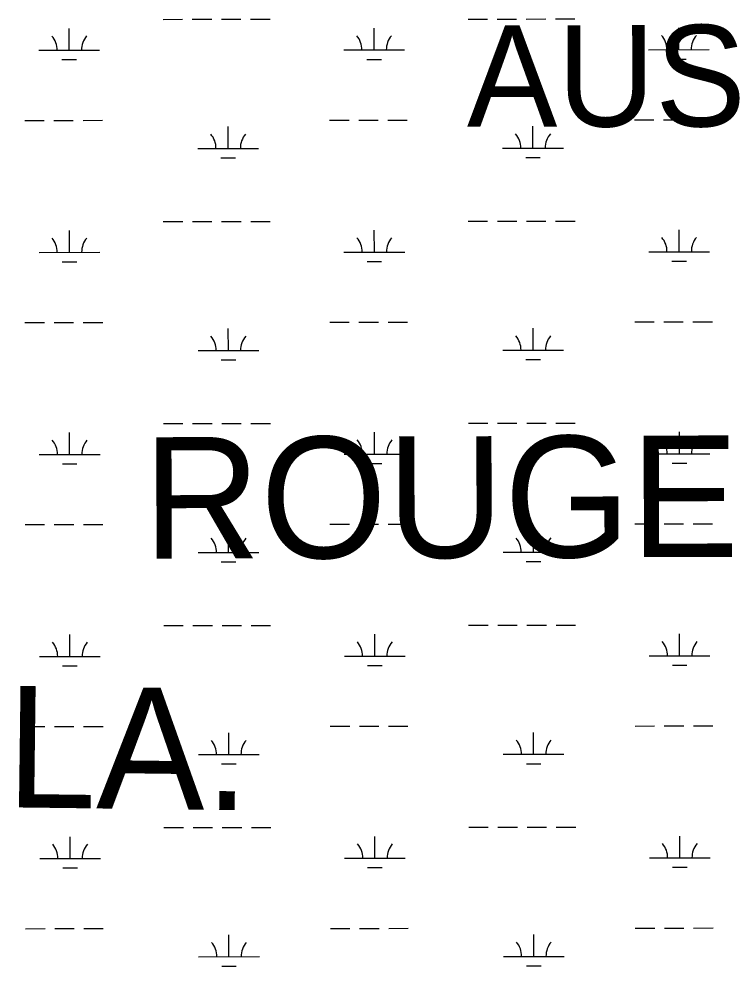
# Model space of a CAD drawing. Extents: x 3297753 to 3335611, y 652252 to 677623.
# Drawn here: x 3325717 to 3326896, y 664343 to 665903 of the extents above; entities that cross this region are included whole.
import ezdxf

# ---------------------------------------------------------------- set-up
doc = ezdxf.new("R2010")
doc.units = 0
doc.layers.add('V-TOPO-GNAM-IDEN', color=7, linetype='Continuous')
doc.layers.add('V-WETL-SWMP', color=7, linetype='Continuous')

msp = doc.modelspace()

# ---------------------------------------------------------------- linework, layer by layer
at = {"layer": 'V-WETL-SWMP'}
for p, q in [((3325954.3, 665901.9), (3325986.3, 665902)), ((3326002.3, 665902), (3326034.3, 665902)), ((3326050.3, 665902), (3326082.3, 665902.1)), ((3326098.3, 665902.1), (3326130.3, 665902.1)), ((3326456.2, 665902.4), (3326488.2, 665902.5)), ((3326504.2, 665902.5), (3326536.2, 665902.5)), ((3326552.2, 665902.5), (3326584.2, 665902.6)), ((3326600.2, 665902.6), (3326632.2, 665902.6)), ((3325799.7, 665851), (3325799.7, 665887)), ((3326301.6, 665851.5), (3326301.6, 665887.5)), ((3326803.5, 665852.1), (3326803.5, 665888.1)), ((3325749.7, 665851), (3325849.7, 665851.1)), ((3326251.6, 665851.5), (3326351.6, 665851.6)), ((3326753.5, 665852), (3326853.5, 665852.1)), ((3325787.7, 665835.6), (3325811.7, 665835.6)), ((3326289.6, 665836.1), (3326313.6, 665836.1)), ((3326791.6, 665836.6), (3326815.6, 665836.6)), ((3325726.4, 665735.5), (3325758.4, 665735.6)), ((3325774.4, 665735.6), (3325806.4, 665735.6)), ((3325822.4, 665735.6), (3325854.4, 665735.7)), ((3326061.3, 665689.4), (3326061.3, 665725.4)), ((3326228.3, 665736), (3326260.3, 665736.1)), ((3326276.3, 665736.1), (3326308.3, 665736.1)), ((3326324.3, 665736.1), (3326356.3, 665736.2)), ((3326563.2, 665689.9), (3326563.2, 665725.9)), ((3326730.2, 665736.5), (3326762.2, 665736.6)), ((3326778.2, 665736.6), (3326810.2, 665736.6)), ((3326826.2, 665736.6), (3326858.2, 665736.7)), ((3326011.3, 665689.4), (3326111.3, 665689.5)), ((3326513.2, 665689.9), (3326613.2, 665690)), ((3326049.3, 665674), (3326073.3, 665674)), ((3326551.2, 665674.5), (3326575.2, 665674.5)), ((3325954.6, 665569.3), (3325986.6, 665569.3)), ((3326002.6, 665569.3), (3326034.6, 665569.3)), ((3326050.6, 665569.4), (3326082.6, 665569.4)), ((3326098.6, 665569.4), (3326130.6, 665569.4)), ((3326456.5, 665569.8), (3326488.5, 665569.8)), ((3326504.5, 665569.8), (3326536.5, 665569.8)), ((3326552.5, 665569.9), (3326584.5, 665569.9)), ((3326600.5, 665569.9), (3326632.5, 665569.9)), ((3325800.1, 665518.4), (3325800, 665554.4)), ((3326302, 665518.9), (3326301.9, 665554.9)), ((3326803.9, 665519.4), (3326803.8, 665555.4)), ((3325750.1, 665518.3), (3325850.1, 665518.4)), ((3326252, 665518.8), (3326352, 665518.9)), ((3326753.9, 665519.3), (3326853.9, 665519.4)), ((3325788.1, 665502.9), (3325812.1, 665502.9)), ((3326290, 665503.4), (3326314, 665503.4)), ((3326791.9, 665503.9), (3326815.9, 665504)), ((3325726.8, 665402.8), (3325758.8, 665402.9)), ((3325774.8, 665402.9), (3325806.8, 665402.9)), ((3325822.8, 665402.9), (3325854.8, 665403)), ((3326228.7, 665403.4), (3326260.7, 665403.4)), ((3326276.7, 665403.4), (3326308.7, 665403.4)), ((3326324.7, 665403.5), (3326356.7, 665403.5)), ((3326730.6, 665403.9), (3326762.6, 665403.9)), ((3326778.6, 665403.9), (3326810.6, 665404)), ((3326826.6, 665404), (3326858.6, 665404)), ((3326061.7, 665356.8), (3326061.6, 665392.8)), ((3326563.6, 665357.3), (3326563.5, 665393.3)), ((3326011.7, 665356.7), (3326111.7, 665356.8)), ((3326513.6, 665357.2), (3326613.6, 665357.3)), ((3326049.7, 665341.3), (3326073.7, 665341.3)), ((3326551.6, 665341.8), (3326575.6, 665341.9)), ((3325954.9, 665236.6), (3325986.9, 665236.6)), ((3326002.9, 665236.6), (3326034.9, 665236.7)), ((3326050.9, 665236.7), (3326082.9, 665236.7)), ((3326098.9, 665236.7), (3326130.9, 665236.8)), ((3326456.8, 665237.1), (3326488.8, 665237.1)), ((3326504.8, 665237.1), (3326536.8, 665237.2)), ((3326552.8, 665237.2), (3326584.8, 665237.2)), ((3326600.8, 665237.2), (3326632.8, 665237.3)), ((3325800.4, 665185.7), (3325800.4, 665221.7)), ((3326302.3, 665186.2), (3326302.3, 665222.2)), ((3326804.2, 665186.7), (3326804.2, 665222.7)), ((3325750.4, 665185.6), (3325850.4, 665185.7)), ((3326252.3, 665186.1), (3326352.3, 665186.2)), ((3326754.2, 665186.7), (3326854.2, 665186.8)), ((3325788.4, 665170.2), (3325812.4, 665170.3)), ((3326290.3, 665170.7), (3326314.3, 665170.8)), ((3326792.2, 665171.3), (3326816.2, 665171.3)), ((3325727.1, 665070.2), (3325759.1, 665070.2)), ((3325775.1, 665070.2), (3325807.1, 665070.3)), ((3325823.1, 665070.3), (3325855.1, 665070.3)), ((3326229, 665070.7), (3326261, 665070.7)), ((3326277, 665070.7), (3326309, 665070.8)), ((3326325, 665070.8), (3326357, 665070.8)), ((3326730.9, 665071.2), (3326762.9, 665071.2)), ((3326778.9, 665071.2), (3326810.9, 665071.3)), ((3326826.9, 665071.3), (3326858.9, 665071.3)), ((3326062, 665024.1), (3326062, 665060.1)), ((3326563.9, 665024.6), (3326563.9, 665060.6)), ((3326012, 665024), (3326112, 665024.1)), ((3326513.9, 665024.5), (3326613.9, 665024.6)), ((3326050, 665008.6), (3326074, 665008.7)), ((3326551.9, 665009.2), (3326575.9, 665009.2)), ((3325955.3, 664903.9), (3325987.3, 664903.9)), ((3326003.3, 664904), (3326035.3, 664904)), ((3326051.3, 664904), (3326083.3, 664904)), ((3326099.3, 664904.1), (3326131.3, 664904.1)), ((3326457.2, 664904.4), (3326489.2, 664904.4)), ((3326505.2, 664904.5), (3326537.2, 664904.5)), ((3326553.2, 664904.5), (3326585.2, 664904.5)), ((3326601.2, 664904.6), (3326633.2, 664904.6)), ((3325800.7, 664853), (3325800.7, 664889)), ((3326302.6, 664853.5), (3326302.6, 664889.5)), ((3326804.6, 664854), (3326804.5, 664890)), ((3325750.7, 664853), (3325850.7, 664853.1)), ((3326252.6, 664853.5), (3326352.6, 664853.6)), ((3326754.6, 664854), (3326854.6, 664854.1)), ((3325788.8, 664837.6), (3325812.8, 664837.6)), ((3326290.7, 664838.1), (3326314.7, 664838.1)), ((3326792.6, 664838.6), (3326816.6, 664838.6)), ((3325727.4, 664737.5), (3325759.4, 664737.5)), ((3325775.4, 664737.5), (3325807.4, 664737.6)), ((3325823.4, 664737.6), (3325855.4, 664737.6)), ((3326062.3, 664691.4), (3326062.3, 664727.4)), ((3326229.4, 664738), (3326261.4, 664738)), ((3326277.4, 664738.1), (3326309.4, 664738.1)), ((3326325.4, 664738.1), (3326357.4, 664738.1)), ((3326564.2, 664691.9), (3326564.2, 664727.9)), ((3326731.3, 664738.5), (3326763.3, 664738.6)), ((3326779.3, 664738.6), (3326811.3, 664738.6)), ((3326827.3, 664738.6), (3326859.3, 664738.7)), ((3326012.3, 664691.4), (3326112.3, 664691.5)), ((3326514.2, 664691.9), (3326614.2, 664692)), ((3326050.4, 664676), (3326074.4, 664676)), ((3326552.3, 664676.5), (3326576.3, 664676.5)), ((3325955.6, 664571.2), (3325987.6, 664571.3)), ((3326003.6, 664571.3), (3326035.6, 664571.3)), ((3326051.6, 664571.3), (3326083.6, 664571.4)), ((3326099.6, 664571.4), (3326131.6, 664571.4)), ((3326457.5, 664571.7), (3326489.5, 664571.8)), ((3326505.5, 664571.8), (3326537.5, 664571.8)), ((3326553.5, 664571.8), (3326585.5, 664571.9)), ((3326601.5, 664571.9), (3326633.5, 664571.9)), ((3325801.1, 664520.3), (3325801, 664556.3)), ((3326303, 664520.8), (3326302.9, 664556.8)), ((3326804.9, 664521.4), (3326804.9, 664557.4)), ((3325751.1, 664520.3), (3325851.1, 664520.4)), ((3326253, 664520.8), (3326353, 664520.9)), ((3326754.9, 664521.3), (3326854.9, 664521.4)), ((3325789.1, 664504.9), (3325813.1, 664504.9)), ((3326291, 664505.4), (3326315, 664505.4)), ((3326792.9, 664505.9), (3326816.9, 664505.9)), ((3325727.8, 664404.8), (3325759.8, 664404.9)), ((3325775.8, 664404.9), (3325807.8, 664404.9)), ((3325823.8, 664404.9), (3325855.8, 664405)), ((3326229.7, 664405.3), (3326261.7, 664405.4)), ((3326277.7, 664405.4), (3326309.7, 664405.4)), ((3326325.7, 664405.4), (3326357.7, 664405.5)), ((3326731.6, 664405.8), (3326763.6, 664405.9)), ((3326779.6, 664405.9), (3326811.6, 664405.9)), ((3326827.6, 664405.9), (3326859.6, 664406)), ((3326062.7, 664358.7), (3326062.6, 664394.7)), ((3326564.6, 664359.2), (3326564.6, 664395.2)), ((3326012.7, 664358.7), (3326112.7, 664358.8)), ((3326514.6, 664359.2), (3326614.6, 664359.3)), ((3326050.7, 664343.3), (3326074.7, 664343.3)), ((3326552.6, 664343.8), (3326576.6, 664343.8))]:
    msp.add_line(p, q, dxfattribs=at)
for centre, start, end in [((3325744.5, 665851.4), 359.2865, 40.8301), ((3325855, 665851.6), 139.2865, 180.8301), ((3326246.4, 665852), 359.2865, 40.8301), ((3326356.9, 665852.1), 139.2865, 180.8301), ((3326748.3, 665852.5), 359.2865, 40.8301), ((3326858.8, 665852.6), 139.2865, 180.8301), ((3326006.1, 665689.9), 359.2865, 40.8301), ((3326116.6, 665690), 139.2865, 180.8301), ((3326508, 665690.4), 359.2865, 40.8301), ((3326618.5, 665690.5), 139.2865, 180.8301), ((3325744.8, 665518.8), 359.2865, 40.8301), ((3325855.3, 665518.9), 139.2865, 180.8301), ((3326246.7, 665519.3), 359.2865, 40.8301), ((3326357.2, 665519.4), 139.2865, 180.8301), ((3326748.6, 665519.8), 359.2865, 40.8301), ((3326859.1, 665519.9), 139.2865, 180.8301), ((3326508.3, 665357.7), 359.2865, 40.8301), ((3326618.8, 665357.8), 139.2865, 180.8301), ((3326006.4, 665357.2), 359.2865, 40.8301), ((3326116.9, 665357.3), 139.2865, 180.8301), ((3325745.2, 665186.1), 359.2865, 40.8301), ((3325855.6, 665186.2), 139.2865, 180.8301), ((3326247.1, 665186.6), 359.2865, 40.8301), ((3326357.6, 665186.7), 139.2865, 180.8301), ((3326749, 665187.1), 359.2865, 40.8301), ((3326859.5, 665187.2), 139.2865, 180.8301), ((3326006.8, 665024.5), 359.2865, 40.8301), ((3326117.2, 665024.6), 139.2865, 180.8301), ((3326508.7, 665025), 359.2865, 40.8301), ((3326619.2, 665025.1), 139.2865, 180.8301), ((3325745.5, 664853.4), 359.2865, 40.8301), ((3325856, 664853.5), 139.2865, 180.8301), ((3326247.4, 664853.9), 359.2865, 40.8301), ((3326357.9, 664854), 139.2865, 180.8301), ((3326749.3, 664854.4), 359.2865, 40.8301), ((3326859.8, 664854.6), 139.2865, 180.8301), ((3326007.1, 664691.8), 359.2865, 40.8301), ((3326117.6, 664691.9), 139.2865, 180.8301), ((3326509, 664692.3), 359.2865, 40.8301), ((3326619.5, 664692.5), 139.2865, 180.8301), ((3325745.8, 664520.8), 359.2865, 40.8301), ((3325856.3, 664520.9), 139.2865, 180.8301), ((3326247.7, 664521.3), 359.2865, 40.8301), ((3326358.2, 664521.4), 139.2865, 180.8301), ((3326749.7, 664521.8), 359.2865, 40.8301), ((3326860.1, 664521.9), 139.2865, 180.8301), ((3326509.3, 664359.7), 359.2865, 40.8301), ((3326619.8, 664359.8), 139.2865, 180.8301), ((3326007.4, 664359.2), 359.2865, 40.8301), ((3326117.9, 664359.3), 139.2865, 180.8301)]:
    msp.add_arc(centre, 35.2, start, end, dxfattribs=at)

# ---------------------------------------------------------------- texts
at = {"layer": 'V-TOPO-GNAM-IDEN'}
for s, height, rotation, p in [('AUSTRALIA', 167, 0.0818, (3326454.4, 665725.1)), ('ROUGE', 200, 0.1818, (3325921.7, 665013.9)), ('LA.', 200, 359.2818, (3325695, 664604.7))]:
    msp.add_text(s, height=height, rotation=rotation, dxfattribs=at).set_placement(p)

doc.saveas('drawing.dxf')
